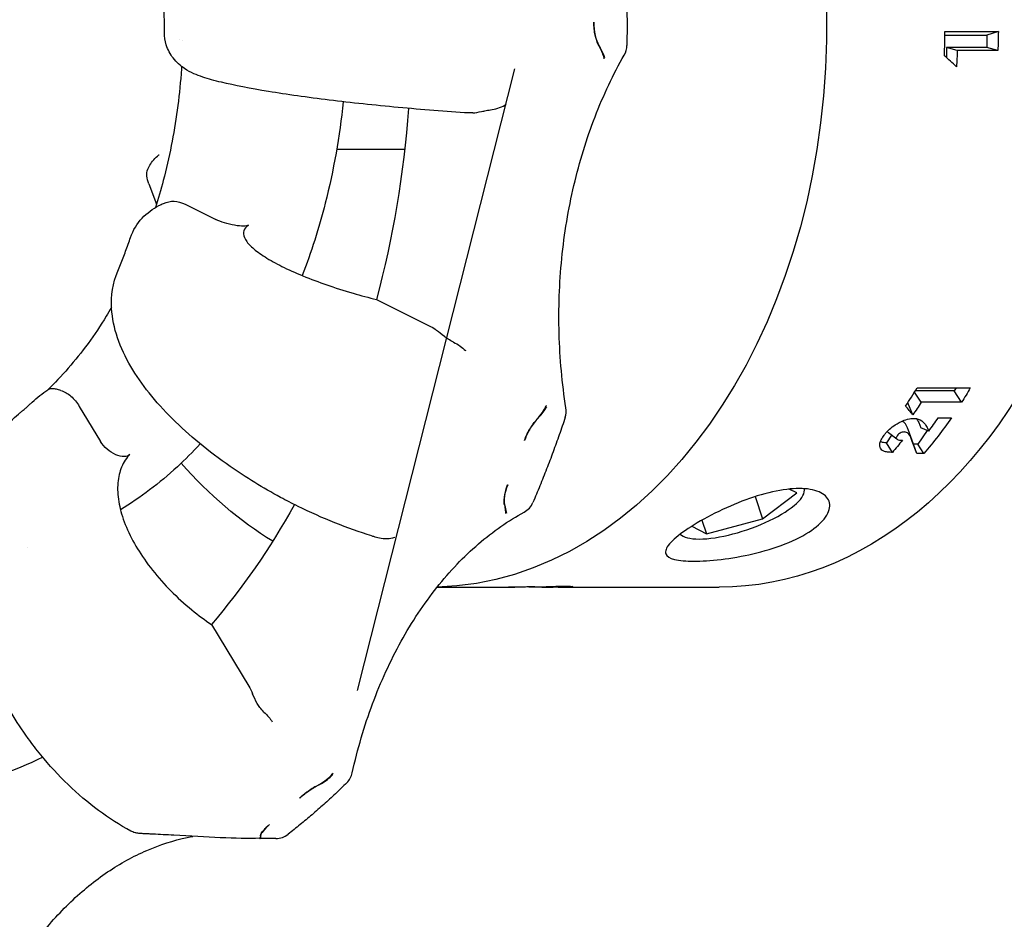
# Model space of a CAD drawing. Header units: inches. Extents: x 1 to 669, y 0 to 417.
# Tile 375 of 448: x 517.14 to 518.63, y 231.27 to 232.63. Entities that reach past the tile are written whole.
import ezdxf

# ---------------------------------------------------------------- set-up
doc = ezdxf.new("R2010")
doc.units = ezdxf.units.IN
doc.header["$LTSCALE"] = 12
doc.header["$MEASUREMENT"] = 0
doc.header["$PDMODE"] = 1
doc.layers.get('Defpoints').update_dxf_attribs({"linetype": 'CONTINUOUS'})
doc.layers.add('D', color=2, linetype='CONTINUOUS')
doc.layers.add('Q', color=4, linetype='CONTINUOUS')
doc.styles.get("Standard").update_dxf_attribs({"font": 'SIMPLEX.SHX', "width": 0.875})
doc.dimstyles.new('STANDARD$0', dxfattribs={"dimscale": 32, "dimtxt": 0.09375, "dimasz": 0.0625, "dimexe": 0.03125, "dimexo": 0.03125, "dimgap": 0.03125, "dimtad": 1, "dimtih": 1, "dimtoh": 1, "dimdec": 4, "dimzin": 12, "dimdsep": 46, "dimlunit": 5, "dimtxsty": 'Standard', "dimcen": -0.03125, "dimclrd": 256, "dimclre": 256, "dimclrt": 256, "dimadec": 0, "dimazin": 0, "dimtfac": 0.875, "dimtdec": 4, "dimtofl": 0, "dimtmove": 0, "dimatfit": 3, "dimfxl": 1, "dimtolj": 1, "dimtzin": 12, "dimlwd": 13, "dimlwe": 13, "dimarcsym": 0})

# ---------------------------------------------------------------- blocks, each defined once
blk = doc.blocks.new('*D31')
at = {"layer": 'D', "lineweight": 13, "transparency": 16777216}
for p, q in [((512.9142, 246.621), (474.3918, 246.621)), ((475.3918, 244.621), (475.3918, 208.621)), ((475.3918, 167.621), (475.3918, 203.621)), ((525.1908, 165.621), (474.3918, 165.621))]:
    blk.add_line(p, q, dxfattribs=at)
at = {"layer": 'D', "transparency": 16777216}
for points in [[(475.0584, 244.621), (475.7251, 244.621), (475.3918, 246.621)], [(475.0584, 167.621), (475.7251, 167.621), (475.3918, 165.621)]]:
    blk.add_solid(points, dxfattribs=at)
at = {"layer": 'Defpoints', "color": 0, "transparency": 16777216}
for p in [(513.9142, 246.621), (475.3918, 165.621), (526.1908, 165.621)]:
    blk.add_point(p, dxfattribs=at)
at = {"layer": 'D', "transparency": 16777216, "insert": (475.3918, 206.121), "char_height": 3, "attachment_point": 5}
blk.add_mtext('\\A1;81{}{\\C2;%%p1}', dxfattribs=at)
blk = doc.blocks.new('*D57')
at = {"layer": 'D', "lineweight": 13, "transparency": 16777216}
for p, q in [((500.1126, 320.496), (456.1663, 320.496)), ((457.1663, 318.496), (457.1663, 250.5585)), ((457.1663, 167.621), (457.1663, 245.5585)), ((525.1908, 165.621), (456.1663, 165.621))]:
    blk.add_line(p, q, dxfattribs=at)
at = {"layer": 'D', "transparency": 16777216}
for points in [[(456.833, 318.496), (457.4996, 318.496), (457.1663, 320.496)], [(456.833, 167.621), (457.4996, 167.621), (457.1663, 165.621)]]:
    blk.add_solid(points, dxfattribs=at)
at = {"layer": 'Defpoints', "color": 0, "transparency": 16777216}
for p in [(501.1126, 320.496), (457.1663, 165.621), (526.1908, 165.621)]:
    blk.add_point(p, dxfattribs=at)
at = {"layer": 'D', "transparency": 16777216, "insert": (457.1663, 248.0585), "char_height": 3, "attachment_point": 5}
blk.add_mtext('\\A1;155{}{\\C2;%%p1}', dxfattribs=at)

msp = doc.modelspace()

# ---------------------------------------------------------------- linework, layer by layer
at = {"layer": 'Q'}
for p, q in [((518.5431, 232.61304), (518.62422, 232.61304)), ((518.62422, 232.61304), (518.60663, 232.60742)), ((518.54308, 232.60742), (518.60663, 232.60742)), ((518.60663, 232.60742), (518.60686, 232.58872)), ((518.56206, 232.58411), (518.54548, 232.58872)), ((518.54548, 232.58872), (518.54567, 232.57342)), ((518.60686, 232.58872), (518.54548, 232.58872)), ((518.62344, 232.58411), (518.56206, 232.58411)), ((518.62344, 232.58411), (518.60686, 232.58872)), ((517.89094, 232.55607), (517.65252, 231.61462)), ((517.72462, 232.43422), (517.62143, 232.43422)), ((517.33669, 232.38188), (517.34842, 232.35133)), ((517.39163, 232.35123), (517.43846, 232.32791)), ((517.68169, 232.20679), (517.76372, 232.16594)), ((518.50717, 232.05109), (518.49731, 232.06654)), ((518.55749, 232.06842), (518.49848, 232.06842)), ((518.50117, 232.07279), (518.58168, 232.07279)), ((518.56047, 232.07279), (518.55749, 232.06842)), ((518.56856, 232.05109), (518.55749, 232.06842)), ((517.23136, 232.04483), (517.26367, 231.99151)), ((518.49475, 232.0321), (518.48688, 232.05014)), ((518.56856, 232.05109), (518.50717, 232.05109)), ((518.50353, 232.02029), (518.507, 232.01247)), ((518.53323, 232.02765), (518.55309, 232.02765)), ((518.46243, 232.00113), (518.4546, 231.98965)), ((518.47062, 231.99512), (518.45752, 232.00474)), ((518.49569, 231.98773), (518.48763, 232.00991)), ((518.51642, 232.00828), (518.50239, 231.98773)), ((518.51879, 232.00723), (518.507, 232.01247)), ((518.46362, 231.97513), (518.4546, 231.98965)), ((518.50239, 231.98773), (518.49569, 231.98773)), ((518.5005, 231.97359), (518.49569, 231.98773)), ((518.51141, 231.97359), (518.50239, 231.98773)), ((518.51141, 231.97359), (518.5005, 231.97359)), ((518.26701, 231.87463), (518.3186, 231.91397)), ((518.3186, 231.91397), (518.30725, 231.91966)), ((518.25546, 231.90813), (518.26701, 231.87463)), ((518.17497, 231.8725), (518.18203, 231.85204)), ((518.18203, 231.85204), (518.26701, 231.87463)), ((518.15957, 231.8633), (518.18203, 231.85204)), ((517.77361, 231.77097), (517.89123, 231.77097)), ((517.93213, 231.77101), (517.93196, 231.77161)), ((517.94996, 231.77219), (517.9497, 231.77118)), ((517.95709, 231.77097), (518.2012, 231.77097)), ((517.43149, 231.71463), (517.48809, 231.62124)), ((517.52935, 231.39035), (517.50563, 231.39035))]:
    msp.add_line(p, q, dxfattribs=at)
for centre, start, end in [((518.03128, 232.59211), 330.23881, 359.14645), ((517.93935, 232.03781), 341.60118, 8.95345), ((517.89132, 231.91113), 298.54495, 336.81178), ((517.61573, 231.49609), 314.51355, 347.47663), ((517.52935, 231.42035), 270, 307.85597)]:
    msp.add_arc(centre, 0.03, start, end, dxfattribs=at)
at = {"layer": 'Q', "extrusion": (0, 0, -1)}
for centre, major_axis, ratio, start_param, end_param in [((517.76279, 232.62097), (0, 0.85), 0.7071068, 0.0681147, 3.1234172), ((518.2012, 232.62097), (0, 0.85), 0.7071068, 0, 3.1415927), ((517.91311, 232.62197), (-0.00742, -0.82118), 0.8659975, -1.5677439, -1.5324999), ((517.85144, 232.62198), (-0.00742, -0.82151), 0.8659975, -1.5324998, -1.5025061), ((516.90719, 232.62097), (0, -1.171), 0.7071068, -1.4641616, -1.2092692), ((517.81976, 232.55443), (-0.01096, 0.06452), 0.7641999, -3.0781719, -2.963813), ((517.45967, 232.32791), (0.02912, -0.00725), 0.2348486, 0.2090581, 2.3266928), ((517.74515, 232.10593), (0.00206, -0.06463), 0.8001766, -2.7348531, -2.535516), ((518.00125, 232.58157), (0.25461, -0.7808), 0.8146612, -0.6298981, -0.5948078), ((517.70234, 234.33213), (-1.14027, 2.53657), 0.1613086, -2.6283111, -2.6163203), ((517.94, 232.58144), (0.25455, -0.78062), 0.8146612, -0.5948072, -0.5631961), ((518.00123, 232.5816), (0.25462, -0.78084), 0.8146612, -0.5556439, -0.4591968), ((517.83152, 232.62094), (0.70775, -0.83669), 0.2114725, -0.591028, -0.5870297), ((517.28488, 231.99151), (0.02314, -0.01911), 0.536762, 0.0296524, 2.1472871), ((517.95194, 232.58181), (0.25471, -0.78111), 0.8146612, -0.4962653, -0.4620858), ((518.28257, 232.62097), (0.29682, -0.84999), 0.0131025, 0.7095526, 0.7467348), ((517.76279, 232.62097), (0, 0.85), 0.7071068, -2.7340152, -2.4636799), ((516.90719, 232.62097), (0, -1.171), 0.7071068, -0.9032571, -0.6856704), ((518.22568, 232.62097), (0.50951, 0.80217), 0.5517549, -3.4967628, -3.4629025), ((517.45079, 231.58241), (0.01221, -0.06674), 0.7268473, -2.0534258, -1.8540887), ((516.90719, 232.62097), (0, -1.171), 0.7071068, -0.3305652, -0.1620717)]:
    msp.add_ellipse(centre, major_axis=major_axis, ratio=ratio, start_param=start_param, end_param=end_param, dxfattribs=at)
at = {"layer": 'Q'}
for centre, major_axis, ratio, start_param, end_param in [((518.13244, 232.62197), (-0.00428, 0.82124), 0.5000279, -1.6291471, -1.5842804), ((516.7498, 233.22806), (-2.4507, 1.62723), 0.1964555, -2.2634044, -2.2527214), ((518.22063, 232.58154), (0.17698, 0.80193), 0.5513642, -2.175623, -2.1309563), ((518.28205, 232.58145), (0.17695, 0.80179), 0.5513642, -2.2405359, -2.2052051), ((518.23478, 231.88801), (0.09501, 0.03277), 0.3099752, -2.4094442, -0.0179374), ((518.23478, 231.88801), (-0.09501, -0.03277), 0.3099752, 0.1435827, 0.7321484), ((518.05362, 232.62097), (0.80981, 0.5479), 0.8024719, -2.255514, -2.2249465), ((516.88302, 235.66183), (1.15955, -3.87572), 0.29575, -0.1099625, -0.1006737)]:
    msp.add_ellipse(centre, major_axis=major_axis, ratio=ratio, start_param=start_param, end_param=end_param, dxfattribs=at)
for points, knots in [([(518.05803, 232.73756), (518.05861, 232.72786), (518.05912, 232.71815), (518.05998, 232.69872), (518.06034, 232.68899), (518.06092, 232.66954), (518.06113, 232.65981), (518.06142, 232.64034), (518.06149, 232.63061), (518.06149, 232.61114), (518.06142, 232.6014), (518.06128, 232.59167)], [6.19928641, 6.19928641, 6.19928641, 6.19928641, 6.22027943, 6.22027943, 6.24127246, 6.24127246, 6.26226549, 6.26226549, 6.28325852, 6.28325852, 6.30425154, 6.30425154, 6.30425154, 6.30425154]), ([(517.36029, 232.61182), (517.36033, 232.61618), (517.36034, 232.62053), (517.36031, 232.62925), (517.36026, 232.6336), (517.36012, 232.64231), (517.36003, 232.64666), (517.35978, 232.65537), (517.35963, 232.65971), (517.35928, 232.6684), (517.35907, 232.67275), (517.35884, 232.67708)], [6.270970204, 6.270970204, 6.270970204, 6.270970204, 6.288414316, 6.288414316, 6.305858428, 6.305858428, 6.32330254, 6.32330254, 6.340746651, 6.340746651, 6.358190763, 6.358190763, 6.358190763, 6.358190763]), ([(518.0188, 232.59128), (518.01853, 232.59182), (518.01825, 232.59238), (518.01576, 232.59771), (518.01399, 232.60338), (518.01218, 232.61285), (518.01173, 232.61621), (518.01126, 232.62204), (518.01116, 232.62453), (518.01115, 232.62698)], [-0.096603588, -0.096603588, -0.096603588, -0.096603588, -0.090952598, -0.090952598, -0.04391019, -0.04391019, -0.018693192, -0.018693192, 0, 0, 0, 0]), ([(518.01115, 232.62698), (518.01117, 232.62011), (518.01194, 232.61322), (518.01467, 232.60119), (518.01646, 232.59616), (518.01871, 232.59188), (518.01882, 232.59168), (518.01893, 232.59148)], [-0.427982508, -0.427982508, -0.427982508, -0.427982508, -0.384201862, -0.384201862, -0.344834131, -0.344834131, -0.342890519, -0.342890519, -0.342890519, -0.342890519]), ([(517.82183, 232.48945), (517.7872, 232.49162), (517.75058, 232.49446), (517.67909, 232.50104), (517.64328, 232.50487), (517.57694, 232.51301), (517.54558, 232.51743), (517.49048, 232.52645), (517.4663, 232.53113), (517.43631, 232.5384), (517.42706, 232.54096), (517.4093, 232.54698), (517.40097, 232.55002), (517.38792, 232.55866), (517.38493, 232.56089), (517.37903, 232.56622), (517.3761, 232.56929), (517.36922, 232.57831), (517.36552, 232.58508), (517.36125, 232.5986), (517.36023, 232.60522), (517.36029, 232.61182)], [0, 0, 0, 0, 0.10790101, 0.10790101, 0.21576919, 0.21576919, 0.32406543, 0.32406543, 0.43476652, 0.43476652, 0.4943716, 0.4943716, 0.55864357, 0.55864357, 0.57658216, 0.57658216, 0.59351184, 0.59351184, 0.61947056, 0.61947056, 0.64115894, 0.64115894, 0.64115894, 0.64115894]), ([(518.0188, 232.59128), (518.02073, 232.58755), (518.02234, 232.584), (518.02478, 232.57779), (518.02569, 232.57502), (518.02642, 232.57222), (518.02649, 232.57195), (518.02655, 232.57168)], [0.000002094, 0.000002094, 0.000002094, 0.000002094, 0.035957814, 0.035957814, 0.068431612, 0.068431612, 0.071913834, 0.071913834, 0.071913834, 0.071913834]), ([(518.01893, 232.59148), (518.01959, 232.59028), (518.02023, 232.58908), (518.02085, 232.58788), (518.02365, 232.5825), (518.02593, 232.57745), (518.02744, 232.57325)], [-0.071452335, -0.071452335, -0.071452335, -0.071452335, -0.058365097, -0.058365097, -0.058365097, 0.000545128, 0.000545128, 0.000545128, 0.000545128]), ([(517.96898, 232.04248), (517.96315, 232.07952), (517.95967, 232.11734), (517.95755, 232.19326), (517.95891, 232.23137), (517.96643, 232.30657), (517.97259, 232.34367), (517.98946, 232.4156), (518.00018, 232.45044), (518.02577, 232.51667), (518.04065, 232.54807), (518.05732, 232.57722)], [2.92236195, 2.92236195, 2.92236195, 2.92236195, 3.10220746, 3.10220746, 3.28205296, 3.28205296, 3.46189846, 3.46189846, 3.64174396, 3.64174396, 3.82158947, 3.82158947, 3.82158947, 3.82158947]), ([(517.38642, 232.55987), (517.38618, 232.55614), (517.38592, 232.55241), (517.38423, 232.5303), (517.38228, 232.51199), (517.37733, 232.47568), (517.37432, 232.45767), (517.36728, 232.42209), (517.36324, 232.40452), (517.35504, 232.37335), (517.35108, 232.35965), (517.34679, 232.34617)], [0.09110151, 0.09110151, 0.09110151, 0.09110151, 0.10782414, 0.10782414, 0.19047715, 0.19047715, 0.27313016, 0.27313016, 0.35578318, 0.35578318, 0.42210634, 0.42210634, 0.42210634, 0.42210634]), ([(517.63133, 232.50641), (517.62592, 232.45407), (517.61678, 232.40248), (517.59449, 232.31497), (517.58287, 232.2783), (517.56934, 232.24303)], [6.42847331, 6.42847331, 6.42847331, 6.42847331, 6.62892846, 6.62892846, 6.7802914, 6.7802914, 6.7802914, 6.7802914]), ([(517.82757, 232.48951), (517.83148, 232.48984), (517.8362, 232.49069), (517.84332, 232.49209), (517.84556, 232.49255), (517.8508, 232.49356), (517.85391, 232.49413), (517.85699, 232.49452)], [-0.083714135, -0.083714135, -0.083714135, -0.083714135, -0.041860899, -0.041860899, -0.023658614, -0.023658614, -0.000001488, -0.000001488, -0.000001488, -0.000001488]), ([(517.85699, 232.49452), (517.86093, 232.49502), (517.86477, 232.49602), (517.87199, 232.49887), (517.87538, 232.5007), (517.87849, 232.50284), (517.87851, 232.50286), (517.87856, 232.50289)], [-0.060288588, -0.060288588, -0.060288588, -0.060288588, -0.029972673, -0.029972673, 0, 0, 0.000343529, 0.000343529, 0.000343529, 0.000343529]), ([(517.33379, 232.39711), (517.33381, 232.39765), (517.33385, 232.39818), (517.33434, 232.40244), (517.33583, 232.40645), (517.34149, 232.41592), (517.34626, 232.42123), (517.35206, 232.42596), (517.35212, 232.42601), (517.35217, 232.42605)], [-0.10942397, -0.10942397, -0.10942397, -0.10942397, -0.10301699, -0.10301699, -0.05872318, -0.05872318, 0, 0, 0.00054096, 0.00054096, 0.00054096, 0.00054096]), ([(517.33669, 232.38188), (517.33522, 232.38571), (517.33414, 232.39024), (517.33379, 232.3949), (517.33377, 232.39601), (517.33379, 232.39711)], [-0.361503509, -0.361503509, -0.361503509, -0.361503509, -0.328232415, -0.328232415, -0.318270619, -0.318270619, -0.318270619, -0.318270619]), ([(517.30904, 232.30097), (517.31279, 232.31193), (517.31909, 232.32192), (517.33412, 232.33805), (517.3429, 232.34426), (517.35417, 232.35027), (517.35651, 232.35141), (517.35888, 232.35248)], [0, 0, 0, 0, 0.04799056, 0.04799056, 0.09781121, 0.09781121, 0.11083431, 0.11083431, 0.11083431, 0.11083431]), ([(517.35891, 232.35249), (517.36411, 232.35483), (517.36956, 232.35585), (517.38068, 232.35542), (517.38629, 232.35389), (517.39163, 232.35123)], [0.00000407, 0.00000407, 0.00000407, 0.00000407, 0.05879473, 0.05879473, 0.11966447, 0.11966447, 0.11966447, 0.11966447]), ([(517.48781, 232.31939), (517.48702, 232.31886), (517.48628, 232.31831), (517.48239, 232.315), (517.48067, 232.31184), (517.4799, 232.30546), (517.48079, 232.30166), (517.48558, 232.29348), (517.48949, 232.2891), (517.49888, 232.28076), (517.50523, 232.27604), (517.52052, 232.26639), (517.52946, 232.26146), (517.54758, 232.25244), (517.55842, 232.24752), (517.58188, 232.23787), (517.5945, 232.23315), (517.61858, 232.22481), (517.63227, 232.22043), (517.65815, 232.21289), (517.67026, 232.20964), (517.68169, 232.20679)], [-2.88108268, -2.88108268, -2.88108268, -2.88108268, -2.85946673, -2.85946673, -2.75600834, -2.75600834, -2.65252317, -2.65252317, -2.54903801, -2.54903801, -2.44554137, -2.44554137, -2.34204473, -2.34204473, -2.23855552, -2.23855552, -2.13506632, -2.13506632, -2.03159905, -2.03159905, -1.94412235, -1.94412235, -1.94412235, -1.94412235]), ([(517.28967, 232.24982), (517.29104, 232.2531), (517.2924, 232.25641), (517.29508, 232.26308), (517.29641, 232.26645), (517.29902, 232.27322), (517.30032, 232.27663), (517.30287, 232.2835), (517.30413, 232.28696), (517.30661, 232.29393), (517.30783, 232.29744), (517.30904, 232.30096)], [5.749689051, 5.749689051, 5.749689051, 5.749689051, 5.766350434, 5.766350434, 5.783011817, 5.783011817, 5.7996732, 5.7996732, 5.816334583, 5.816334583, 5.832995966, 5.832995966, 5.832995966, 5.832995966]), ([(517.67463, 231.84878), (517.63785, 231.86001), (517.5996, 231.8753), (517.55395, 231.89777), (517.54508, 231.90234), (517.50982, 231.92134), (517.48397, 231.93718), (517.42748, 231.97643), (517.39759, 232.00105), (517.34673, 232.05171), (517.32524, 232.07839), (517.29295, 232.13353), (517.28204, 232.16324), (517.27934, 232.21235), (517.28223, 232.23199), (517.28967, 232.24981)], [0, 0, 0, 0, 0.12305488, 0.12305488, 0.15295128, 0.15295128, 0.24321717, 0.24321717, 0.36467756, 0.36467756, 0.48862477, 0.48862477, 0.62048317, 0.62048317, 0.70439921, 0.70439921, 0.70439921, 0.70439921]), ([(517.28031, 232.19486), (517.27768, 232.19036), (517.27501, 232.18591), (517.26346, 232.16717), (517.2542, 232.15338), (517.23492, 232.12705), (517.2249, 232.1145), (517.20435, 232.09092), (517.19384, 232.07987), (517.18304, 232.0695)], [0.69029647, 0.69029647, 0.69029647, 0.69029647, 0.71669503, 0.71669503, 0.80288852, 0.80288852, 0.88908202, 0.88908202, 0.97385868, 0.97385868, 0.97385868, 0.97385868]), ([(517.79856, 232.14219), (517.79576, 232.1435), (517.79301, 232.14514), (517.78844, 232.14813), (517.7865, 232.1495), (517.78036, 232.154), (517.77631, 232.15723), (517.77292, 232.15999)], [-0.084371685, -0.084371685, -0.084371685, -0.084371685, -0.060530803, -0.060530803, -0.04218495, -0.04218495, -0.000000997, -0.000000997, -0.000000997, -0.000000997]), ([(517.79856, 232.14219), (517.80213, 232.14051), (517.80548, 232.13854), (517.81151, 232.1342), (517.81421, 232.13183), (517.81654, 232.12933), (517.81656, 232.12932), (517.8166, 232.12927)], [0.000001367, 0.000001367, 0.000001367, 0.000001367, 0.030242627, 0.030242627, 0.060141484, 0.060141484, 0.060484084, 0.060484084, 0.060484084, 0.060484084]), ([(517.20347, 232.06905), (517.20097, 232.06983), (517.19874, 232.07041), (517.19673, 232.07082), (517.19448, 232.07127), (517.1925, 232.07151), (517.19076, 232.07154), (517.19007, 232.07155), (517.18942, 232.07153), (517.18881, 232.07148), (517.18676, 232.07131), (517.18508, 232.07079), (517.18373, 232.06993)], [0.000000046, 0.000000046, 0.000000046, 0.000000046, 0.0002721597, 0.0002721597, 0.0002721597, 0.0005760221, 0.0005760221, 0.0005760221, 0.0006963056, 0.0006963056, 0.0006963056, 0.0010980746, 0.0010980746, 0.0010980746, 0.0010980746]), ([(517.20347, 232.06905), (517.2088, 232.0674), (517.21388, 232.06442), (517.22335, 232.05619), (517.22767, 232.0509), (517.23136, 232.04483)], [0.00000407, 0.00000407, 0.00000407, 0.00000407, 0.05879473, 0.05879473, 0.11966447, 0.11966447, 0.11966447, 0.11966447]), ([(517.13938, 232.0333), (517.14073, 232.0344), (517.14209, 232.03551), (517.14482, 232.0378), (517.14619, 232.03896), (517.14894, 232.04134), (517.15032, 232.04255), (517.15308, 232.04502), (517.15447, 232.04627), (517.15725, 232.04883), (517.15864, 232.05013), (517.16003, 232.05145)], [5.232910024, 5.232910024, 5.232910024, 5.232910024, 5.246933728, 5.246933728, 5.260957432, 5.260957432, 5.274981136, 5.274981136, 5.28900484, 5.28900484, 5.302951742, 5.302951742, 5.302951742, 5.302951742]), ([(517.92493, 232.0253), (517.92804, 232.02872), (517.93084, 232.03227), (517.93542, 232.03897), (517.93732, 232.04217), (517.93908, 232.04563), (517.93925, 232.04596), (517.93941, 232.0463)], [-0.068598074, -0.068598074, -0.068598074, -0.068598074, -0.032553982, -0.032553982, 0, 0, 0.0034908, 0.0034908, 0.0034908, 0.0034908]), ([(517.92498, 232.02504), (517.92602, 232.02613), (517.92705, 232.02725), (517.92806, 232.02839), (517.93261, 232.03355), (517.93664, 232.03906), (517.93972, 232.04433)], [0.221604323, 0.221604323, 0.221604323, 0.221604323, 0.232321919, 0.232321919, 0.232321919, 0.280565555, 0.280565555, 0.280565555, 0.280565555]), ([(517.30947, 231.40157), (517.2762, 231.41945), (517.24375, 231.44357), (517.19988, 231.48591), (517.18598, 231.50105), (517.16639, 231.52507), (517.16003, 231.53333), (517.14472, 231.55449), (517.13602, 231.56766), (517.10615, 231.61737), (517.08832, 231.65661), (517.06358, 231.7346), (517.05622, 231.77435), (517.05286, 231.85056), (517.05698, 231.88799), (517.07715, 231.95491), (517.09349, 231.98557), (517.12271, 232.01857), (517.13077, 232.02632), (517.13939, 232.03331)], [0, 0, 0, 0, 0.12669596, 0.12669596, 0.18925853, 0.18925853, 0.22070627, 0.22070627, 0.26792597, 0.26792597, 0.39469414, 0.39469414, 0.52026012, 0.52026012, 0.64756255, 0.64756255, 0.77342174, 0.77342174, 0.81617278, 0.81617278, 0.81617278, 0.81617278]), ([(517.90602, 231.99311), (517.90614, 231.99344), (517.90626, 231.99376), (517.90722, 231.99637), (517.90816, 231.99866), (517.91068, 232.00419), (517.91237, 232.00743), (517.91751, 232.01615), (517.92118, 232.02117), (517.92494, 232.0253)], [0, 0, 0, 0, 0.002767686, 0.002767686, 0.022227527, 0.022227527, 0.05019511, 0.05019511, 0.099680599, 0.099680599, 0.099680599, 0.099680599]), ([(517.92498, 232.02504), (517.9246, 232.02463), (517.92421, 232.02422), (517.91963, 232.01914), (517.91566, 232.01336), (517.9098, 232.00253), (517.90769, 231.99778), (517.90603, 231.99311)], [-0.223431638, -0.223431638, -0.223431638, -0.223431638, -0.219067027, -0.219067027, -0.17114976, -0.17114976, -0.135953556, -0.135953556, -0.135953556, -0.135953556]), ([(517.96781, 232.02834), (517.96488, 232.01951), (517.96187, 232.01072), (517.95574, 231.99324), (517.9526, 231.98454), (517.94621, 231.96723), (517.94294, 231.95863), (517.93629, 231.94151), (517.9329, 231.933), (517.92599, 231.91609), (517.92248, 231.90768), (517.9189, 231.89932)], [0.43969987, 0.43969987, 0.43969987, 0.43969987, 0.4606929, 0.4606929, 0.48168593, 0.48168593, 0.50267896, 0.50267896, 0.52367199, 0.52367199, 0.54466501, 0.54466501, 0.54466501, 0.54466501]), ([(518.45101, 232.00108), (518.4517, 232.00198), (518.4527, 232.00328), (518.45442, 232.00531), (518.45561, 232.00668), (518.45991, 232.01093), (518.46275, 232.01332), (518.46841, 232.01734), (518.4723, 232.01987), (518.47967, 232.02317), (518.48288, 232.02448), (518.49073, 232.02653), (518.49301, 232.02662), (518.49516, 232.02669)], [-0.26647008, -0.26647008, -0.26647008, -0.26647008, -0.18811485, -0.18811485, -0.14885337, -0.14885337, -0.09194379, -0.09194379, -0.04397977, -0.04397977, -0.02262784, -0.02262784, -0.000001, -0.000001, -0.000001, -0.000001]), ([(518.48763, 232.00991), (518.48705, 232.01146), (518.48648, 232.01301), (518.48544, 232.01521), (518.48506, 232.01592), (518.48425, 232.01732), (518.48384, 232.01801), (518.48287, 232.01929), (518.48233, 232.01989), (518.48142, 232.0207), (518.4811, 232.02095), (518.48041, 232.02143), (518.48004, 232.02165), (518.47922, 232.0221), (518.47875, 232.02233), (518.47826, 232.02253)], [0, 0, 0, 0, 0.00024027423, 0.00024027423, 0.00036041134, 0.00036041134, 0.00048054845, 0.00048054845, 0.00060068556, 0.00060068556, 0.00066075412, 0.00066075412, 0.00072082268, 0.00072082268, 0.00079194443, 0.00079194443, 0.00079194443, 0.00079194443]), ([(518.49516, 232.02669), (518.49852, 232.02662), (518.50139, 232.02644), (518.50928, 232.02267), (518.51143, 232.02027), (518.51305, 232.01829), (518.51419, 232.01685), (518.51658, 232.01251), (518.51733, 232.01072), (518.5178, 232.00958)], [-0.11283848, -0.11283848, -0.11283848, -0.11283848, -0.07493582, -0.07493582, -0.04108481, -0.04108481, -0.01878239, -0.01878239, -0.000001, -0.000001, -0.000001, -0.000001]), ([(518.50056, 232.02614), (518.50112, 232.02524), (518.50162, 232.0243), (518.50261, 232.02234), (518.50308, 232.02132), (518.50353, 232.02029)], [0.00100133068, 0.00100133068, 0.00100133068, 0.00100133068, 0.0011598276, 0.0011598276, 0.00132551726, 0.00132551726, 0.00132551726, 0.00132551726]), ([(518.46362, 231.97513), (518.46339, 231.97514), (518.46089, 231.97527), (518.45878, 231.97539), (518.45751, 231.97549), (518.45474, 231.97589), (518.45215, 231.97637), (518.44668, 231.9791), (518.44551, 231.98126), (518.44396, 231.98575), (518.44466, 231.98875), (518.44572, 231.9922), (518.44644, 231.99382), (518.44868, 231.99784), (518.44967, 231.99923), (518.45101, 232.00108)], [-0.080895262, -0.080895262, -0.080895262, -0.080895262, -0.077771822, -0.077771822, -0.072953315, -0.072953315, -0.066480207, -0.066480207, -0.057379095, -0.057379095, -0.03909727, -0.03909727, -0.020668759, -0.020668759, -0.000001, -0.000001, -0.000001, -0.000001]), ([(518.45593, 232.00695), (518.45609, 232.00644), (518.45633, 232.00599), (518.45689, 232.00527), (518.45718, 232.00499), (518.45752, 232.00474)], [0.00025976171, 0.00025976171, 0.00025976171, 0.00025976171, 0.00033648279, 0.00033648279, 0.00039758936, 0.00039758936, 0.00039758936, 0.00039758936]), ([(518.47083, 232.00031), (518.47048, 231.99983), (518.46991, 231.99904), (518.46959, 231.99804), (518.46955, 231.99786), (518.46947, 231.99717), (518.46955, 231.99664), (518.4699, 231.99586), (518.47026, 231.99521), (518.47152, 231.9946), (518.47253, 231.99412), (518.4749, 231.99391), (518.47535, 231.99389), (518.47891, 231.99373)], [-7.7325348, -7.7325348, -7.7325348, -7.7325348, -4.08202, -4.08202, -3.3152991, -3.3152991, -1.4869395, -1.4869395, -0.2178075, -0.2178075, -0.0397951, -0.0397951, -0.000001, -0.000001, -0.000001, -0.000001]), ([(518.48138, 232.00614), (518.48035, 232.00611), (518.47958, 232.00605), (518.47753, 232.00542), (518.4767, 232.00509), (518.47475, 232.00399), (518.47391, 232.00343), (518.47225, 232.00201), (518.47167, 232.00133), (518.47083, 232.00031)], [-0.051447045, -0.051447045, -0.051447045, -0.051447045, -0.033057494, -0.033057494, -0.021287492, -0.021287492, -0.011372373, -0.011372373, -0.000001, -0.000001, -0.000001, -0.000001]), ([(518.49285, 231.99451), (518.49099, 231.99948), (518.48969, 232.0027), (518.48427, 232.00597), (518.48251, 232.00609), (518.48138, 232.00614)], [-0.032912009, -0.032912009, -0.032912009, -0.032912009, -0.012639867, -0.012639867, -0.000001, -0.000001, -0.000001, -0.000001]), ([(517.41467, 231.98803), (517.40344, 231.97593), (517.39187, 231.9644), (517.35278, 231.92843), (517.32393, 231.90656), (517.29384, 231.88822)], [7.20301764, 7.20301764, 7.20301764, 7.20301764, 7.27719475, 7.27719475, 7.44710792, 7.44710792, 7.44710792, 7.44710792]), ([(518.4546, 231.98965), (518.45299, 231.98975), (518.45141, 231.98987), (518.44923, 231.9903), (518.44852, 231.99046), (518.44716, 231.99085), (518.44651, 231.99107), (518.44577, 231.99138), (518.44565, 231.99143), (518.44553, 231.99149)], [0, 0, 0, 0, 0.00017762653, 0.00017762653, 0.0002664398, 0.0002664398, 0.00035525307, 0.00035525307, 0.00037272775, 0.00037272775, 0.00037272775, 0.00037272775]), ([(517.30771, 231.97204), (517.30659, 231.97082), (517.30551, 231.96956), (517.29957, 231.96201), (517.29587, 231.95477), (517.29114, 231.94018), (517.28965, 231.9315), (517.28936, 231.9128), (517.29054, 231.90279), (517.29474, 231.88373), (517.29814, 231.87294), (517.30743, 231.85088), (517.31331, 231.83962), (517.32581, 231.81899), (517.33358, 231.80773), (517.35103, 231.78568), (517.36071, 231.77488), (517.37961, 231.75583), (517.39056, 231.74582), (517.41175, 231.72857), (517.42183, 231.72114), (517.43149, 231.71463)], [-2.88108268, -2.88108268, -2.88108268, -2.88108268, -2.85946673, -2.85946673, -2.75600834, -2.75600834, -2.65252317, -2.65252317, -2.54903801, -2.54903801, -2.44554137, -2.44554137, -2.34204473, -2.34204473, -2.23855552, -2.23855552, -2.13506632, -2.13506632, -2.03159905, -2.03159905, -1.94412235, -1.94412235, -1.94412235, -1.94412235]), ([(517.87572, 231.8955), (517.87563, 231.89596), (517.87555, 231.89643), (517.87492, 231.90094), (517.87516, 231.9058), (517.87668, 231.91395), (517.87742, 231.91686), (517.87901, 231.9219), (517.87979, 231.92405), (517.88065, 231.92618)], [-0.096603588, -0.096603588, -0.096603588, -0.096603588, -0.090952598, -0.090952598, -0.04391019, -0.04391019, -0.018693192, -0.018693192, 0, 0, 0, 0]), ([(517.88065, 231.92618), (517.87824, 231.92022), (517.87657, 231.91427), (517.87506, 231.9039), (517.87508, 231.89959), (517.87583, 231.89593), (517.87586, 231.89576), (517.8759, 231.89559)], [-0.427982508, -0.427982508, -0.427982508, -0.427982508, -0.384201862, -0.384201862, -0.344834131, -0.344834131, -0.342890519, -0.342890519, -0.342890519, -0.342890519]), ([(518.16272, 231.81031), (518.15122, 231.81031), (518.14088, 231.81118), (518.12611, 231.81496), (518.12168, 231.8179), (518.11896, 231.82534), (518.12063, 231.83039), (518.1309, 231.84258), (518.13951, 231.84975), (518.16052, 231.86424), (518.17409, 231.87237), (518.20399, 231.88789), (518.22034, 231.89526), (518.25071, 231.9069), (518.26679, 231.912), (518.29691, 231.9188), (518.31095, 231.92048), (518.32244, 231.92048), (518.33394, 231.92048), (518.34456, 231.9188), (518.36037, 231.912), (518.36555, 231.9069), (518.36971, 231.89526), (518.36884, 231.88789), (518.35972, 231.87237), (518.35144, 231.86424), (518.33043, 231.84975), (518.31653, 231.84258), (518.28548, 231.83039), (518.26833, 231.82534), (518.23652, 231.8179), (518.21969, 231.81496), (518.18853, 231.81118), (518.17421, 231.81031), (518.16272, 231.81031)], [0.9993026, 0.9993026, 0.9993026, 0.9993026, 1.1231698, 1.1231698, 1.2470371, 1.2470371, 1.3729955, 1.3729955, 1.4989539, 1.4989539, 1.6249123, 1.6249123, 1.7508706, 1.7508706, 1.8747379, 1.8747379, 1.9986052, 1.9986052, 1.9986052, 2.1224724, 2.1224724, 2.2463397, 2.2463397, 2.3722981, 2.3722981, 2.4982564, 2.4982564, 2.6242148, 2.6242148, 2.7501732, 2.7501732, 2.8740405, 2.8740405, 2.9979077, 2.9979077, 2.9979077, 2.9979077]), ([(517.87572, 231.8955), (517.87634, 231.89235), (517.87678, 231.88971), (517.87727, 231.8856), (517.87736, 231.88402), (517.87729, 231.88266), (517.87729, 231.88253), (517.87728, 231.88241)], [0.000004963, 0.000004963, 0.000004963, 0.000004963, 0.035957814, 0.035957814, 0.068431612, 0.068431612, 0.071913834, 0.071913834, 0.071913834, 0.071913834]), ([(517.8759, 231.89559), (517.87614, 231.89456), (517.87637, 231.89357), (517.87658, 231.89262), (517.87755, 231.88834), (517.87826, 231.88507), (517.8786, 231.88313)], [-0.071452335, -0.071452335, -0.071452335, -0.071452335, -0.058365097, -0.058365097, -0.058365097, 0.000545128, 0.000545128, 0.000545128, 0.000545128]), ([(517.64501, 231.48959), (517.65305, 231.52575), (517.66337, 231.56083), (517.68823, 231.62767), (517.70276, 231.65941), (517.73546, 231.71851), (517.75364, 231.74586), (517.79294, 231.79528), (517.81406, 231.81736), (517.85845, 231.8556), (517.88172, 231.87176), (517.90565, 231.88478)], [3.44596073, 3.44596073, 3.44596073, 3.44596073, 3.62580623, 3.62580623, 3.80565173, 3.80565173, 3.98549724, 3.98549724, 4.16534274, 4.16534274, 4.34518824, 4.34518824, 4.34518824, 4.34518824]), ([(517.67463, 231.84878), (517.67546, 231.84853), (517.6763, 231.84828), (517.68005, 231.84722), (517.68313, 231.84644), (517.68614, 231.84569)], [-0.030515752, -0.030515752, -0.030515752, -0.030515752, -0.023658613, -0.023658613, -0.000001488, -0.000001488, -0.000001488, -0.000001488]), ([(517.68614, 231.84569), (517.68999, 231.84473), (517.69396, 231.84441), (517.70181, 231.84486), (517.70569, 231.84562), (517.70943, 231.84682), (517.70945, 231.84683), (517.70952, 231.84685)], [-0.060288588, -0.060288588, -0.060288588, -0.060288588, -0.029972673, -0.029972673, 0, 0, 0.000343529, 0.000343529, 0.000343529, 0.000343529]), ([(517.9153, 231.7713), (517.91365, 231.7713), (517.91204, 231.7713), (517.90644, 231.77124), (517.90458, 231.77118), (517.90189, 231.77111)], [-0.10221603, -0.10221603, -0.10221603, -0.10221603, -0.06263124, -0.06263124, -0.000001, -0.000001, -0.000001, -0.000001]), ([(517.9215, 231.77127), (517.92413, 231.77135), (517.92773, 231.77147), (517.9369, 231.77178), (517.94104, 231.77191), (517.94736, 231.77212), (517.95208, 231.77226), (517.96257, 231.77247), (517.96545, 231.77248), (517.96798, 231.77249)], [-0.099484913, -0.099484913, -0.099484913, -0.099484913, -0.078025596, -0.078025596, -0.056191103, -0.056191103, -0.026676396, -0.026676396, -0.000001, -0.000001, -0.000001, -0.000001]), ([(517.93209, 231.77118), (517.93045, 231.7712), (517.92876, 231.77122), (517.92499, 231.77125), (517.92328, 231.77127), (517.92181, 231.77128)], [-0.038386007, -0.038386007, -0.038386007, -0.038386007, -0.029706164, -0.029706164, -0.019228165, -0.019228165, -0.019228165, -0.019228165]), ([(517.93424, 231.77108), (517.93346, 231.77106), (517.93323, 231.77105), (517.93283, 231.77104), (517.93261, 231.77104), (517.9323, 231.77103), (517.93205, 231.77102), (517.93224, 231.771), (517.93252, 231.771), (517.93356, 231.77099), (517.93421, 231.77099), (517.93526, 231.77099)], [-0.061682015, -0.061682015, -0.061682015, -0.061682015, -0.051241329, -0.051241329, -0.036336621, -0.036336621, -0.022641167, -0.022641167, -0.011815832, -0.011815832, -0.000001, -0.000001, -0.000001, -0.000001]), ([(517.9466, 231.77124), (517.94548, 231.77124), (517.94484, 231.77124), (517.94323, 231.77123), (517.94232, 231.77122), (517.94058, 231.77119), (517.93934, 231.77118), (517.93727, 231.77114), (517.93658, 231.77113), (517.9356, 231.77111), (517.93522, 231.7711), (517.93424, 231.77108)], [-0.1622769, -0.1622769, -0.1622769, -0.1622769, -0.09753372, -0.09753372, -0.04733142, -0.04733142, -0.02228305, -0.02228305, -0.01009174, -0.01009174, -0.000001, -0.000001, -0.000001, -0.000001]), ([(517.93526, 231.77099), (517.93632, 231.77099), (517.93695, 231.77099), (517.93837, 231.77099), (517.9392, 231.771), (517.94138, 231.77101), (517.9427, 231.77101), (517.94473, 231.77103), (517.94536, 231.77104), (517.94628, 231.77105), (517.94663, 231.77106), (517.94747, 231.77108)], [-0.047454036, -0.047454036, -0.047454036, -0.047454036, -0.034953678, -0.034953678, -0.025412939, -0.025412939, -0.015564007, -0.015564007, -0.008503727, -0.008503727, -0.000001, -0.000001, -0.000001, -0.000001]), ([(517.96854, 231.77108), (517.96688, 231.77105), (517.96517, 231.77101), (517.95919, 231.77097), (517.95651, 231.77097), (517.95185, 231.77098), (517.94848, 231.77101), (517.94504, 231.77104)], [-0.122474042, -0.122474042, -0.122474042, -0.122474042, -0.111296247, -0.111296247, -0.098338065, -0.098338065, -0.068005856, -0.068005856, -0.068005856, -0.068005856]), ([(517.94747, 231.77108), (517.94829, 231.7711), (517.94865, 231.77111), (517.9492, 231.77113), (517.94947, 231.77114), (517.94976, 231.77118), (517.94973, 231.77119), (517.94936, 231.77122), (517.94893, 231.77123), (517.94811, 231.77124), (517.94762, 231.77124), (517.9466, 231.77124)], [0.000001, 0.000001, 0.000001, 0.000001, 0.010724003, 0.010724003, 0.018694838, 0.018694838, 0.026796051, 0.026796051, 0.035825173, 0.035825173, 0.047364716, 0.047364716, 0.047364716, 0.047364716]), ([(517.96798, 231.77249), (517.96967, 231.77248), (517.97163, 231.77248), (517.97561, 231.77238), (517.9768, 231.77231), (517.9791, 231.77212), (517.97945, 231.77196), (517.97886, 231.77162), (517.97734, 231.77148), (517.97362, 231.77122), (517.97041, 231.77113), (517.96854, 231.77108)], [-0.048409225, -0.048409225, -0.048409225, -0.048409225, -0.044077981, -0.044077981, -0.039895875, -0.039895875, -0.031758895, -0.031758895, -0.020782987, -0.020782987, -0.000001, -0.000001, -0.000001, -0.000001]), ([(517.51097, 231.58188), (517.5088, 231.5839), (517.50682, 231.58633), (517.50367, 231.5908), (517.50237, 231.59284), (517.49838, 231.59969), (517.49592, 231.6048), (517.49395, 231.60959)], [-0.084371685, -0.084371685, -0.084371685, -0.084371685, -0.060530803, -0.060530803, -0.04218495, -0.04218495, -0.000000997, -0.000000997, -0.000000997, -0.000000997]), ([(517.51097, 231.58188), (517.51374, 231.5793), (517.51623, 231.57675), (517.5205, 231.57181), (517.52229, 231.56942), (517.52373, 231.56715), (517.52374, 231.56714), (517.52376, 231.5671)], [0.000001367, 0.000001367, 0.000001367, 0.000001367, 0.030242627, 0.030242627, 0.060141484, 0.060141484, 0.060484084, 0.060484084, 0.060484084, 0.060484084]), ([(517.59428, 231.47146), (517.59565, 231.47215), (517.59703, 231.4729), (517.59841, 231.4737), (517.60462, 231.47731), (517.61058, 231.48195), (517.61563, 231.4871)], [0.221604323, 0.221604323, 0.221604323, 0.221604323, 0.232321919, 0.232321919, 0.232321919, 0.280565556, 0.280565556, 0.280565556, 0.280565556]), ([(517.59433, 231.47172), (517.5985, 231.47393), (517.60247, 231.4766), (517.60938, 231.48216), (517.61243, 231.48504), (517.61548, 231.48837), (517.61577, 231.4887), (517.61606, 231.48902)], [-0.068598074, -0.068598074, -0.068598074, -0.068598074, -0.032553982, -0.032553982, 0, 0, 0.0034908, 0.0034908, 0.0034908, 0.0034908]), ([(517.63676, 231.4747), (517.63103, 231.46907), (517.62526, 231.46353), (517.61364, 231.4526), (517.60779, 231.44723), (517.596, 231.43664), (517.59006, 231.43144), (517.57811, 231.4212), (517.57209, 231.41617), (517.55998, 231.40629), (517.55389, 231.40143), (517.54776, 231.39667)], [0.96329865, 0.96329865, 0.96329865, 0.96329865, 0.98429168, 0.98429168, 1.00528471, 1.00528471, 1.02627773, 1.02627773, 1.04727076, 1.04727076, 1.06826379, 1.06826379, 1.06826379, 1.06826379]), ([(517.5655, 231.45157), (517.56572, 231.45177), (517.56593, 231.45197), (517.56769, 231.45358), (517.56933, 231.45499), (517.57355, 231.45841), (517.57624, 231.46043), (517.58406, 231.46588), (517.58928, 231.46906), (517.59433, 231.47172)], [0, 0, 0, 0, 0.002767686, 0.002767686, 0.022227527, 0.022227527, 0.05019511, 0.05019511, 0.099680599, 0.099680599, 0.099680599, 0.099680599]), ([(517.59428, 231.47146), (517.59377, 231.47121), (517.59325, 231.47095), (517.5871, 231.46775), (517.58135, 231.46412), (517.57216, 231.45738), (517.56859, 231.45445), (517.5655, 231.45157)], [-0.223431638, -0.223431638, -0.223431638, -0.223431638, -0.219067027, -0.219067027, -0.17114976, -0.17114976, -0.135953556, -0.135953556, -0.135953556, -0.135953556]), ([(517.50582, 231.39411), (517.50586, 231.39436), (517.50592, 231.39462), (517.50662, 231.39711), (517.50829, 231.39985), (517.51224, 231.4045), (517.51385, 231.40617), (517.51694, 231.40907), (517.51836, 231.41032), (517.51986, 231.41155)], [-0.096603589, -0.096603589, -0.096603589, -0.096603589, -0.0909526, -0.0909526, -0.043910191, -0.043910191, -0.018693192, -0.018693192, 0, 0, 0, 0]), ([(517.51986, 231.41155), (517.51566, 231.40809), (517.51222, 231.40467), (517.50763, 231.39876), (517.50637, 231.39631), (517.50603, 231.39425), (517.50602, 231.39416), (517.506, 231.39406)], [-0.427982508, -0.427982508, -0.427982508, -0.427982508, -0.384201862, -0.384201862, -0.344834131, -0.344834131, -0.342890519, -0.342890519, -0.342890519, -0.342890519]), ([(517.16771, 231.23749), (517.18372, 231.25829), (517.20076, 231.27731), (517.23646, 231.31142), (517.25511, 231.32651), (517.29357, 231.35249), (517.31337, 231.36339), (517.35368, 231.38084), (517.37419, 231.38741), (517.39772, 231.39239), (517.40058, 231.39295), (517.40345, 231.39347)], [3.9695595, 3.9695595, 3.9695595, 3.9695595, 4.1181254, 4.1181254, 4.26669129, 4.26669129, 4.41525719, 4.41525719, 4.56382309, 4.56382309, 4.58436927, 4.58436927, 4.58436927, 4.58436927]), ([(517.34265, 231.3968), (517.34015, 231.39692), (517.33763, 231.39704), (517.33327, 231.39726), (517.3314, 231.39736), (517.32853, 231.39752), (517.32746, 231.39758), (517.32495, 231.39773), (517.32364, 231.39782), (517.32179, 231.39798), (517.32113, 231.39804), (517.31973, 231.39822), (517.31904, 231.39832), (517.31757, 231.3986), (517.31676, 231.39878), (517.31482, 231.3993), (517.31366, 231.39968), (517.31149, 231.40055), (517.31046, 231.40103), (517.30947, 231.40157)], [0, 0, 0, 0, 0.007498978, 0.007498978, 0.013251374, 0.013251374, 0.016907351, 0.016907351, 0.022578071, 0.022578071, 0.025900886, 0.025900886, 0.028300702, 0.028300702, 0.0308619, 0.0308619, 0.034507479, 0.034507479, 0.037915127, 0.037915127, 0.037915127, 0.037915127]), ([(517.5047, 231.39057), (517.48782, 231.39011), (517.46738, 231.39043), (517.42323, 231.39226), (517.3991, 231.39374), (517.36396, 231.39573), (517.35331, 231.39631), (517.34265, 231.3968)], [0, 0, 0, 0, 0.07827829, 0.07827829, 0.15388705, 0.15388705, 0.18596698, 0.18596698, 0.18596698, 0.18596698]), ([(517.50468, 231.39057), (517.50474, 231.39056), (517.5048, 231.39055), (517.50492, 231.39052), (517.50498, 231.3905), (517.50511, 231.39047), (517.50518, 231.39046), (517.50531, 231.39043), (517.50537, 231.39041), (517.5055, 231.39038), (517.50557, 231.39037), (517.50563, 231.39035)], [4.8740518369, 4.8740518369, 4.8740518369, 4.8740518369, 4.8744684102, 4.8744684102, 4.874935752, 4.874935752, 4.8754030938, 4.8754030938, 4.8758704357, 4.8758704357, 4.8763377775, 4.8763377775, 4.8763377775, 4.8763377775]), ([(517.50581, 231.39411), (517.50551, 231.39239), (517.50526, 231.39136), (517.50491, 231.39068), (517.50481, 231.39058), (517.5047, 231.39057)], [0.000015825, 0.000015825, 0.000015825, 0.000015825, 0.035957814, 0.035957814, 0.051773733, 0.051773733, 0.051773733, 0.051773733]), ([(517.506, 231.39406), (517.50594, 231.39348), (517.50588, 231.39296), (517.50583, 231.39251), (517.50567, 231.39108), (517.50561, 231.39035), (517.50563, 231.39035)], [-0.071452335, -0.071452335, -0.071452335, -0.071452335, -0.058365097, -0.058365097, -0.058365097, -0.016567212, -0.016567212, -0.016567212, -0.016567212])]:
    msp.add_open_spline(points, degree=3, knots=knots, dxfattribs=at)
for points in [[(517.38346, 232.60061), (517.38346, 232.60061), (517.38346, 232.60062), (517.38346, 232.60062)], [(517.38815, 232.59937), (517.38815, 232.59937), (517.38815, 232.59936), (517.38815, 232.59936)], [(517.38838, 232.59931), (517.38838, 232.59931), (517.38838, 232.5993), (517.38838, 232.5993)], [(517.35891, 232.35249), (517.3589, 232.35249), (517.35889, 232.35248), (517.35888, 232.35248)], [(517.16003, 232.05145), (517.16732, 232.05836), (517.17525, 232.06452), (517.18373, 232.06993)], [(517.15245, 231.83073), (517.15245, 231.83073), (517.15245, 231.83073), (517.15245, 231.83073)], [(517.92113, 231.77128), (517.91874, 231.7713), (517.91698, 231.7713), (517.9153, 231.7713)]]:
    msp.add_open_spline(points, degree=3, dxfattribs=at)

# ---------------------------------------------------------------- dimensions: what is measured, and where the dimension line sits
at = {"layer": 'D'}
for base, p1, override, picture, middle in [((457.1663, 165.62097), (501.11257, 320.49597), {"dimdec": 1, "dimtp": 1, "dimtm": 1, "dimtdec": 4, "dimtzin": 12, "dimarcsym": 1}, '*D57', (457.1663, 248.05847)), ((475.39178, 165.62097), (513.91424, 246.62097), {"dimdec": 1, "dimtp": 1, "dimtm": 1, "dimarcsym": 1}, '*D31', (475.39178, 206.12097))]:
    dim = msp.add_linear_dim(base=base, p1=p1, p2=(526.1908, 165.62097), angle=90, text='<>{}{\\C2;%%p1}', dimstyle='STANDARD$0', override=override, dxfattribs=at)
    dim.commit()
    dim.dimension.update_dxf_attribs({"geometry": picture, "text_midpoint": middle, "dimtype": 160})

doc.saveas('drawing.dxf')
